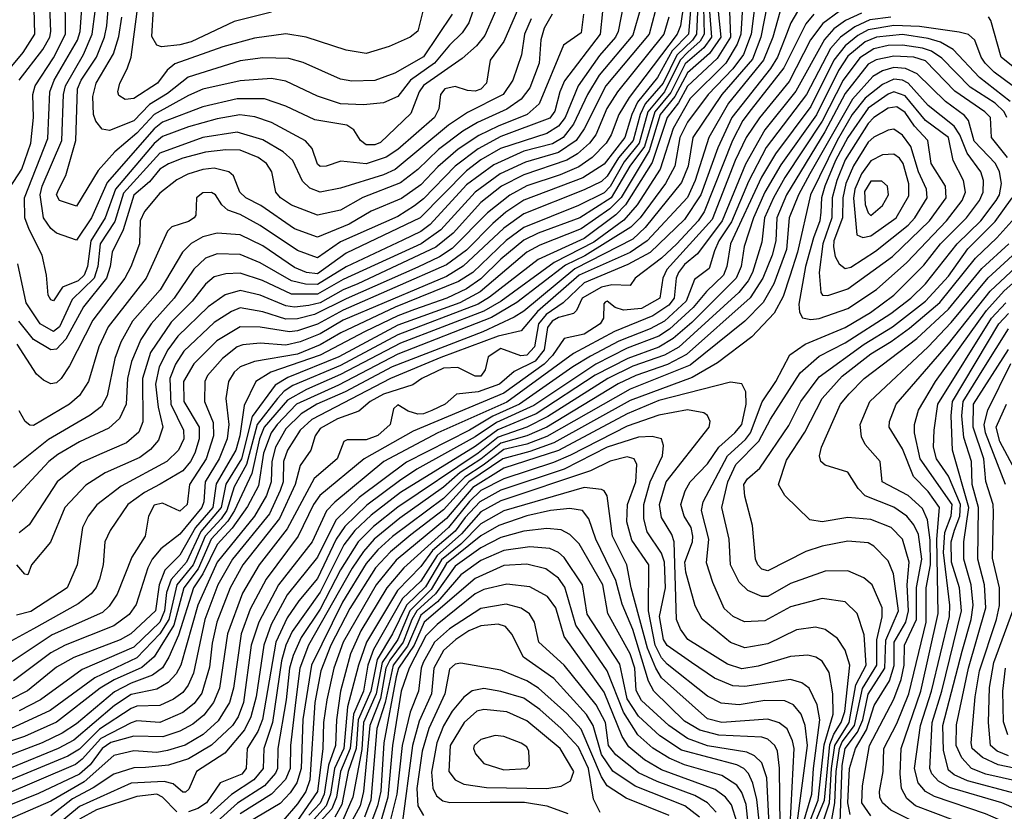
# Model space of a CAD drawing. Extents: x 501367 to 657802, y 482273 to 547541.
# Tile 609 of 656: x 609817 to 613250, y 525236 to 527996. Entities that reach past the tile are written whole.
import ezdxf

# ---------------------------------------------------------------- set-up
doc = ezdxf.new("R2010")
doc.units = 0

msp = doc.modelspace()

# ---------------------------------------------------------------- linework, layer by layer
at = {"layer": '0CON20XD'}
for points in [[(609765.9, 527385), (609823.8, 527475), (609855.9, 527565), (609864.9, 527655), (609863, 527735), (609870.3, 527765), (609935, 527862.6), (609976.9, 527945), (609975.1, 528095.1), (609952.3, 528222.3), (609899.6, 528369.6), (609875.2, 528405.2), (609855, 528416.8), (609825, 528415.2), (609755, 528395.4)], [(609815.2, 527785), (609897.6, 527892.4), (609921.5, 527935), (609925.7, 527955), (609918.7, 528135), (609868.8, 528268.8), (609827.3, 528327.3), (609784.3, 528344.3)], [(609741.7, 527778.3), (609828.9, 527881.1), (609869.5, 527945), (609864.9, 528124.9), (609833, 528205), (609785, 528271.9)], [(612165.8, 528155), (612148.8, 527945), (612092.5, 527887.5), (612041.2, 527795), (611971.4, 527708.6), (611950.8, 527665), (611926.9, 527585), (611855, 527492.3), (611780.8, 527445), (611575, 527367), (611512.1, 527325), (611466.6, 527285), (611375, 527192.9), (611305, 527141.4), (610945, 526983.4), (610855, 526934.7), (610785, 526910.6), (610757.4, 526907.4), (610655, 526923.5), (610585, 526925.2), (610503.7, 526876.3), (610423.5, 526796.5), (610388.3, 526735), (610388.8, 526665), (610441.9, 526575), (610442, 526535), (610427.8, 526485), (610412.4, 526455), (610385, 526422.8), (610306, 526376), (610252.4, 526347.6), (610193.2, 526305), (610131.8, 526215), (610114.1, 526175), (610107.7, 526095), (610095.2, 526045), (610083.4, 526016.6), (610065.4, 525994.6), (610021.1, 525958.9), (609865, 525871.5), (609775, 525823.1)], [(612343.5, 528136.5), (612331.3, 527945), (612319, 527911), (612278.6, 527845), (612155, 527720.8), (612095, 527617), (612049.8, 527475), (611969.7, 527350.3), (611923.1, 527296.9), (611819.3, 527220.7), (611680.4, 527149.6), (611495.5, 527015), (611435, 526979.1), (611145, 526868.2), (610935, 526758.6), (610816.5, 526706.5), (610750.7, 526669.3), (610669.2, 526575), (610652.7, 526535), (610625.8, 526414.2), (610565.9, 526285), (610543, 526247), (610484.5, 526185), (610438.7, 526081.3), (610389.4, 526015), (610354.2, 525885), (610285.4, 525774.6), (610242.5, 525737.5), (610145.8, 525694.2), (610097, 525665), (609945, 525546.4), (609833.8, 525496.2), (609728.8, 525461.2)], [(611932.2, 528105), (611903.6, 527955), (611894.3, 527935), (611838.6, 527871.4), (611764.2, 527765.8), (611719.3, 527655), (611695.4, 527625), (611655, 527598.8), (611493.5, 527546.5), (611425, 527507.1), (611375, 527469.5), (611213.6, 527305), (610955, 527182.4), (610855, 527109.8), (610817.3, 527115), (610775, 527132.3), (610665, 527207.1), (610585, 527245.5), (610505, 527252), (610455, 527238.5), (610414.9, 527215.1), (610384.6, 527185.4), (610305.9, 527054.1), (610210, 526945), (610168.8, 526871.2), (610148.3, 526815), (610121.7, 526685), (610102.2, 526647.8), (610062.6, 526617.4), (609917.6, 526532.4), (609795, 526434.3)], [(611506, 528095), (611439.2, 527940.8), (611410, 527905), (611359.2, 527860.8), (611225, 527766.7), (611209.4, 527745), (611180.7, 527669.3), (611075, 527567.4), (611055, 527559.2), (611025, 527559.5), (611005.6, 527575), (610981.9, 527611.9), (610957.7, 527627.7), (610846.3, 527646.3), (610744.3, 527694.3), (610670.4, 527720.4), (610575, 527720), (610455, 527692.3), (610315, 527638.9), (610285, 527615.6), (610122.1, 527427.8), (610066.8, 527305), (610015, 527227.1), (609945, 527251.9), (609925, 527268), (609900, 527305), (609887.7, 527385), (609894.9, 527415), (609963.7, 527575), (609969.6, 527735), (609975.8, 527765), (610038.6, 527875), (610069.2, 527945), (610079.6, 528025)], [(611423.6, 528105), (611382.5, 527985), (611359.3, 527950.7), (611315, 527906.8), (611263.1, 527845), (611179.7, 527785), (611135, 527728.6), (611085, 527706.5), (611015, 527699.2), (610935, 527702.7), (610855, 527728.9), (610745, 527781.3), (610695, 527790.9), (610585, 527783.4), (610455, 527753.3), (610405, 527732.1), (610285, 527665.8), (610225, 527599.9), (610148.3, 527535), (610089.9, 527470.1), (610015, 527346.2), (609955, 527365.6), (609945.4, 527385), (609952.2, 527402.2), (609977.3, 527452.7), (610012, 527575), (610018.2, 527755), (610030.8, 527785), (610084.1, 527865), (610111.8, 527935), (610120.1, 527975), (610125.8, 528045)], [(612384, 528076), (612367.3, 527945), (612340.7, 527875), (612304, 527825), (612217.1, 527735), (612145, 527638.4), (612119.2, 527585), (612101.2, 527485), (612068.7, 527425), (611980.8, 527305), (611948, 527272), (611787.2, 527172.8), (611720.5, 527139.5), (611550.6, 527009.4), (611462.4, 526957.6), (611135, 526829.5), (610928, 526722), (610782.4, 526655), (610714.3, 526585), (610693.8, 526555), (610667.3, 526485), (610649, 526371), (610611.4, 526298.6), (610557.1, 526222.9), (610505, 526166.2), (610455.7, 526064.3), (610423.1, 526015), (610370.3, 525849.7), (610337, 525773), (610314.2, 525735.8), (610279.9, 525710.1), (610205, 525682.5), (610147.3, 525652.7), (610015, 525540.4), (609965, 525508.8), (609895, 525474.4), (609745, 525417.6)], [(612181, 528049), (612176.4, 527945), (612163.1, 527925), (612107.7, 527872.3), (612060.3, 527775), (611997.8, 527702.2), (611979.9, 527665), (611956.3, 527575), (611905.1, 527514.9), (611865, 527450), (611845, 527431.9), (611785, 527402.7), (611575, 527318.6), (611505, 527268.6), (611363.2, 527136.8), (611305, 527101), (611230.4, 527069.6), (610945, 526948.4), (610865, 526901.2), (610795, 526872.2), (610745, 526861.7), (610655, 526867.7), (610595, 526861.8), (610574.7, 526855), (610524.3, 526815), (610471.7, 526755), (610461.7, 526735), (610461.2, 526665), (610491.1, 526591.1), (610492.4, 526545), (610466.5, 526465), (610409, 526375), (610401, 526305), (610375, 526282.4), (610315, 526310), (610285, 526302.9), (610266, 526265), (610254, 526195), (610207.9, 526122.1), (610156.8, 525993.2), (610128.8, 525951.2), (610105, 525929.2), (609929.4, 525850.6), (609755, 525734.8)], [(612422.7, 528047.3), (612401.6, 527935), (612371.8, 527858.2), (612265.3, 527735), (612164.3, 527585), (612148, 527485), (612125, 527428.1), (611998.3, 527271.6), (611955, 527231.2), (611752.4, 527127.6), (611575, 526979.9), (611540.8, 526959.2), (611431.9, 526908.1), (611115.6, 526785), (610951.1, 526698.9), (610852.6, 526655), (610798.7, 526621.3), (610745, 526568.9), (610709.2, 526505), (610695.7, 526455), (610693.7, 526385), (610676.8, 526336.8), (610635.4, 526265), (610505, 526104.4), (610437.3, 525955), (610378.7, 525745), (610362.5, 525715), (610334.9, 525685.1), (610295, 525661.9), (610205, 525642.7), (610147.7, 525605), (610005, 525483.4), (609951, 525455), (609787.3, 525387.3)], [(612132.8, 528055), (612121.5, 527975), (612109.5, 527945), (611941.8, 527725), (611906.2, 527665), (611879.5, 527595), (611861.4, 527565), (611813.1, 527515), (611766.7, 527483.3), (611701.9, 527455), (611585, 527417.1), (611525.4, 527384.6), (611447.4, 527322.6), (611325, 527198.6), (611280.9, 527169.1), (611205, 527132.9), (610955, 527023.1), (610845, 526967.6), (610785, 526952.4), (610745, 526951.9), (610665, 526977.6), (610585, 526991), (610555, 526978.8), (610495, 526939.7), (610389.5, 526840.5), (610360.1, 526795), (610340, 526745), (610344.2, 526655), (610388.2, 526565), (610388.6, 526535), (610370.7, 526495), (610330.3, 526455), (610170.3, 526369.7), (610085.4, 526304.6), (610054.9, 526265.1), (610036.1, 526225), (610016.6, 526095), (609982.5, 526015), (609855, 525931.9), (609805, 525919.8)], [(611563.7, 528056.3), (611505, 527920.3), (611456.7, 527855), (611444.2, 527775), (611425, 527753.3), (611405, 527746.8), (611378.6, 527748.6), (611335, 527763.2), (611299.2, 527755), (611283.9, 527735), (611278.3, 527685), (611263.5, 527655), (611135, 527543.2), (611095, 527516.1), (611025, 527493.1), (610936.8, 527503.2), (610885.5, 527485.5), (610865, 527484), (610855, 527492.1), (610836.7, 527546.8), (610813.5, 527573.5), (610695, 527638), (610636.9, 527656.9), (610584.2, 527664.2), (610505, 527650), (610405, 527622.6), (610315, 527588.2), (610285, 527564.1), (610150.6, 527405), (610114.9, 527305), (610064.3, 527225), (610053.1, 527135), (610041.2, 527105), (610021, 527085), (609966.3, 527063.7), (609935, 527015.6), (609925, 527018.9), (609916.2, 527035), (609910.3, 527105), (609894.7, 527175), (609849.4, 527265), (609834.8, 527305), (609833, 527375), (609915, 527582.2), (609922.3, 527745), (609937.4, 527785), (610017.7, 527925), (610027.8, 527955), (610033.2, 528035)], [(612585.8, 528015), (612558.4, 527981.6), (612481.8, 527828.2), (612367.5, 527682.5), (612338.9, 527645), (612302, 527575), (612203.8, 527326.2), (612182.4, 527295), (612108.3, 527215), (612054.5, 527165), (611962.5, 527095), (611945, 527069.4), (611881.6, 527071.6), (611845, 527063.1), (611778.4, 527025), (611758.5, 526981.5), (611748, 526972), (611695, 526957.9), (611673, 526945), (611657.7, 526922.3), (611645.1, 526845), (611614.5, 526805.5), (611540.4, 526769.6), (611489.3, 526725), (611415, 526698), (611340.3, 526689.8), (611300.6, 526655), (611253.5, 526633.5), (611225, 526621.5), (611205, 526620.7), (611171.2, 526631.2), (611135, 526653.1), (611120.3, 526639.7), (611108.4, 526585), (611065, 526546.2), (611025, 526531.2), (610958.7, 526531.3), (610947.5, 526525), (610923.6, 526465), (610843.9, 526396.1), (610748.9, 526221.1), (610651.7, 526095), (610593.5, 525996.5), (610541.4, 525855), (610513.1, 525665), (610493, 525615), (610458.5, 525571.5), (610419.9, 525540.1), (610374.9, 525515.1), (610315.9, 525495.9), (610215, 525497.9), (610135, 525475.6), (610104.2, 525455), (610062.1, 525397.9), (610025, 525365.7), (609881.8, 525298.2), (609735, 525238)], [(612674, 528025), (612617.2, 527982.8), (612574.3, 527925.7), (612499.4, 527780.6), (612396.4, 527653.6), (612349.9, 527585), (612312.1, 527505), (612231.1, 527298.9), (612072.9, 527125), (612058.9, 527095), (612048.9, 527025), (611985, 526989.3), (611922.6, 526982.6), (611892.8, 526992.8), (611865, 527014.4), (611858.8, 527011.2), (611853.5, 527005), (611851.9, 526955), (611840.4, 526935), (611785, 526899.3), (611715, 526884), (611674.9, 526825), (611645.7, 526794.3), (611505, 526694.1), (611188.6, 526561.4), (611017.5, 526465), (610862.9, 526337.1), (610840.9, 526305), (610787.9, 526195), (610676.3, 526045), (610620.1, 525940.1), (610588.4, 525855), (610562.7, 525665), (610548.4, 525615), (610509, 525551), (610456.1, 525503.9), (610393.3, 525466.7), (610332.6, 525447.4), (610295, 525440.9), (610215, 525447.1), (610145, 525430.3), (610041.7, 525338.3), (609925, 525271.5), (609745, 525193.7)], [(612467.8, 528022.2), (612442.4, 527935), (612410.6, 527855), (612288.3, 527705), (612220, 527585), (612171.6, 527435), (612145, 527375.6), (612005.1, 527224.9), (611945, 527184.5), (611767.9, 527105), (611622, 526978), (611565, 526911.4), (611485, 526892), (611285, 526818.5), (611109.8, 526745), (610835, 526601.4), (610794.9, 526565), (610750, 526495), (610737.1, 526455), (610735.3, 526385), (610725.2, 526354.8), (610687.3, 526272.7), (610558.6, 526115), (610507.8, 526025), (610462.2, 525905), (610422.9, 525717.1), (610404.5, 525675.5), (610385, 525649.8), (610353.1, 525626.9), (610305, 525604.5), (610225, 525602.7), (610205, 525594.6), (610095, 525521.8), (610025, 525452), (609985, 525428.6), (609745, 525329.7)], [(612529.4, 528025), (612505.3, 527984.7), (612485, 527930.8), (612459.2, 527865), (612434.7, 527825.3), (612300, 527655), (612250.9, 527549.1), (612191.9, 527385), (612135, 527298.8), (612015, 527184.2), (611937.9, 527142.1), (611785, 527078.1), (611711.4, 527008.6), (611652.4, 526967.6), (611625.3, 526935), (611611.9, 526855), (611585, 526825.7), (611563.9, 526823.9), (611495, 526849.5), (611449.8, 526820.2), (611439.4, 526775), (611425, 526753.4), (611405, 526752.5), (611345, 526783.2), (611295, 526780.5), (611219.2, 526745), (611187.2, 526722.8), (611085, 526690.1), (611038.3, 526665), (610999.2, 526630.8), (610925, 526604.6), (610865, 526571.1), (610846.7, 526545), (610832.1, 526495), (610795, 526441.5), (610777.8, 526375), (610722.8, 526257.2), (610594.9, 526095), (610550.6, 526015), (610504.2, 525895), (610487.6, 525822.4), (610478.2, 525738.2), (610452.2, 525647.8), (610425, 525611.1), (610385, 525580.2), (610305, 525545.7), (610225, 525550.8), (610205, 525544.1), (610100.1, 525489.9), (610035, 525417), (610011.3, 525398.7), (609755, 525290.1)], [(611981.8, 528035), (611955, 527941.6), (611837.5, 527802.5), (611796.5, 527735), (611747.7, 527632.3), (611711.7, 527585), (611675, 527563.2), (611575, 527537.6), (611469.8, 527489.8), (611375, 527419.7), (611247.9, 527282.1), (611215, 527257.9), (611152.2, 527227.8), (610955, 527134.7), (610855, 527072.7), (610813.8, 527073.8), (610765, 527085.3), (610655, 527148.4), (610585, 527177.2), (610505, 527179.3), (610465, 527164.3), (610423.5, 527126.5), (610355.8, 527025), (610274.7, 526935.3), (610239.1, 526880.9), (610206.3, 526803.7), (610192.9, 526745), (610188, 526655), (610164.6, 526605.4), (610127.8, 526572.2), (610025, 526523.8), (609949.9, 526480.1), (609918.4, 526455), (609785, 526311.8)], [(612292.3, 528025), (612294.9, 527934.9), (612249.2, 527860.8), (612145, 527764.1), (612113.6, 527706.4), (612074.4, 527655), (612048.3, 527575), (612021.7, 527498.3), (611929.2, 527350.8), (611895, 527315.9), (611785, 527232.6), (611625, 527160.2), (611455, 527028), (611415.9, 527004.1), (611135, 526897.3), (610935, 526790.7), (610769.5, 526720.5), (610739.2, 526700.8), (610715.3, 526675), (610644.7, 526585), (610607.9, 526445), (610565, 526367.2), (610539.5, 526285), (610519.4, 526255), (610463.2, 526195), (610421.5, 526095), (610364.6, 526025), (610336.3, 525905), (610305.2, 525854.8), (610225, 525771.4), (610078.5, 525701.5), (609922.5, 525587.5), (609785, 525523.5)], [(612222.1, 528025), (612229.4, 527935), (612202, 527898.1), (612137.4, 527842.6), (612087.4, 527742.6), (612031.4, 527675), (611995, 527554), (611944.6, 527485), (611879, 527375), (611770.2, 527305), (611625, 527251.3), (611575, 527226.9), (611495, 527160.6), (611425, 527092.1), (611375, 527057.8), (611306.6, 527025), (611193, 526985), (611135, 526963.9), (611020.9, 526909.1), (610865, 526826), (610692.9, 526767.1), (610640.5, 526735), (610599.8, 526650.2), (610583.8, 526545), (610570.1, 526495), (610502.2, 526377.8), (610490, 526295), (610429.9, 526225), (610375, 526128.6), (610322.9, 526077.1), (610303.1, 526025), (610289.9, 525935), (610203.9, 525855), (610166.9, 525833.1), (610005, 525772.2), (609945, 525738.5), (609843.7, 525656.3), (609785, 525625.7)], [(611782.4, 528015), (611775, 527950), (611713.3, 527906.8), (611627.6, 527702.4), (611585.8, 527665), (611484.8, 527625.2), (611417.6, 527592.4), (611345.8, 527544.2), (611275, 527482.9), (611215, 527420), (611147.9, 527372.1), (611041.9, 527328.1), (610965, 527282.7), (610855, 527237.7), (610775, 527267), (610657.7, 527347.7), (610605, 527375.3), (610584.7, 527395), (610561.9, 527451.9), (610546, 527466), (610495, 527478.8), (610455, 527473.5), (610403.1, 527456.9), (610365, 527438.1), (610305, 527391.4), (610252.3, 527327.7), (610236.9, 527295), (610234, 527215), (610204.6, 527134.6), (610183, 527095), (610071.8, 526948.2), (609990.5, 526789.5), (609961.4, 526745), (609945, 526730), (609925, 526726.7), (609899.2, 526739.1), (609875, 526760.4), (609807.9, 526865)], [(611673.3, 528015), (611645, 527966.1), (611634.3, 527925.7), (611628.6, 527845), (611595, 527758.2), (611565, 527718.5), (611515, 527684), (611412.7, 527637.3), (611362.4, 527607.6), (611277.1, 527542.9), (611205, 527473.5), (611145, 527426.9), (611013.6, 527376.4), (610935, 527331.6), (610855, 527314.4), (610765, 527348.8), (610725.8, 527375), (610710, 527395), (610695.8, 527465), (610677.6, 527495), (610647.7, 527515), (610585, 527540.5), (610535, 527542.1), (610465, 527534.6), (610385, 527513.6), (610335, 527493), (610305, 527474.5), (610269.2, 527430.8), (610215, 527383.7), (610177.1, 527262.9), (610138.7, 527185), (610131.9, 527135), (610118.9, 527095), (610039.2, 526995), (609977.6, 526882.4), (609945, 526847.6), (609925, 526845.2), (609865, 526880.4), (609814.2, 526945)], [(612252.6, 528025), (612261.2, 527935), (612222.1, 527877.9), (612145, 527811.2), (612101.8, 527728.2), (612050.2, 527665), (612011.8, 527538.2), (611913.9, 527376.1), (611875, 527336.5), (611775, 527266.3), (611630.1, 527209.9), (611585.1, 527184.9), (611422.6, 527047.4), (611351.4, 527008.6), (611135, 526930.4), (610929.3, 526820.7), (610751.3, 526748.7), (610707.9, 526722.1), (610627.5, 526612.5), (610590.1, 526465), (610535, 526376), (610518.8, 526295), (610448.2, 526211.8), (610398.8, 526105), (610345.4, 526044.6), (610329.1, 525999.1), (610321.5, 525935), (610305.4, 525895), (610215, 525808), (610035, 525730), (609889.3, 525625), (609815, 525585.7)], [(612032.6, 528025), (612011.9, 527945), (611860.4, 527765), (611784.9, 527615), (611756.6, 527575), (611695, 527532.6), (611580.6, 527499.4), (611491.6, 527458.4), (611404.9, 527395), (611285, 527262.9), (611216.8, 527215), (610945, 527089.6), (610855, 527038.8), (610765, 527039.5), (610663, 527087), (610585, 527112.7), (610535, 527110), (610495, 527099.1), (610465, 527074.3), (610417.7, 527015), (610345, 526941.3), (610272.7, 526835), (610245.1, 526745), (610245.8, 526594.2), (610232.5, 526557.5), (610189, 526521), (610095, 526480), (610029.5, 526450.5), (609946.8, 526385), (609849.7, 526235), (609815, 526207.1)], [(611849.2, 528025), (611840.8, 527945), (611716.8, 527783.2), (611699.7, 527745), (611682.7, 527677.3), (611665, 527653.2), (611495, 527589.2), (611415, 527545.3), (611335.2, 527484.8), (611225, 527371.4), (611193.4, 527346.6), (611135, 527310), (610935, 527221.6), (610855, 527165.5), (610785, 527191.2), (610655, 527278.8), (610585, 527316.6), (610542.4, 527332.4), (610521, 527351), (610500, 527385), (610485, 527393.3), (610455, 527392.5), (610433.5, 527375), (610430.5, 527315), (610425.6, 527305), (610405, 527292.3), (610346.8, 527273.2), (610331.5, 527258.5), (610257.1, 527095), (610125.2, 526925), (610092.4, 526855), (610057, 526735), (610025, 526686.1), (609990.7, 526655), (609865, 526581.4), (609852.4, 526582.4), (609835.4, 526595.4), (609815, 526631.8)], [(612751.7, 528018.3), (612696.7, 527993.3), (612656.2, 527963.9), (612622.9, 527927.1), (612523.4, 527746.6), (612415, 527612.5), (612347.2, 527492.8), (612266.3, 527295), (612180.3, 527179.7), (612135, 527142.6), (612113.9, 527115), (612105.8, 527095), (612099.4, 527025), (612079.8, 527000.2), (612025, 526963.8), (611890.8, 526909.2), (611747.4, 526832.6), (611515, 526662), (611274.6, 526555.4), (611086, 526455), (610916, 526314), (610886.8, 526283.2), (610836.3, 526175), (610719.5, 526025), (610650.5, 525895), (610624.2, 525815), (610596.5, 525615), (610578.9, 525565), (610559.1, 525535), (610485, 525466.6), (610405, 525418.3), (610335, 525396.4), (610255, 525388.8), (610215, 525387.5), (610145, 525365.8), (610072.9, 525317.1), (610001.2, 525278.8), (609925, 525220.3)], [(611324.4, 528015), (611225, 527866), (611125, 527809.4), (611055, 527783.6), (610975, 527781.3), (610935, 527788.1), (610805, 527846.2), (610755, 527860.8), (610665, 527863.3), (610585, 527852.7), (610404.7, 527795.3), (610331.7, 527738.3), (610269.6, 527700.4), (610215, 527643.8), (610130.2, 527610.2), (610104.5, 527614.5), (610081.7, 527641.7), (610074.3, 527665), (610071.6, 527728.4), (610083.3, 527775), (610143.4, 527876.6), (610162.7, 527937.3), (610173.1, 528005)], [(611224.6, 528035), (611205, 527956), (611178.1, 527935), (611105, 527902.2), (611025, 527877.7), (610955, 527889.6), (610815.5, 527935.5), (610745, 527946.8), (610635, 527931.9), (610525, 527901.5), (610357.5, 527842.5), (610330.4, 527819.6), (610296.9, 527775), (610215, 527721.6), (610185, 527717.5), (610161.8, 527731.8), (610158.5, 527745), (610165.3, 527775), (610191.9, 527825), (610204.8, 527865.2), (610225.7, 528025)], [(610695, 528022.8), (610565, 527990), (610415, 527918.7), (610375, 527907.8), (610311.5, 527901.5), (610295, 527907.1), (610276.9, 527936.9), (610282.9, 528035)], [(612201, 528039), (612203.3, 527945), (612189.3, 527920.7), (612146.8, 527883.2), (612120.1, 527855), (612065.7, 527745), (612007.4, 527675), (611977.1, 527565), (611925, 527499.9), (611875.4, 527414.6), (611855, 527392.6), (611765, 527347.9), (611575, 527271.9), (611513.5, 527226.5), (611396.3, 527115), (611346.6, 527083.4), (611126.3, 526993.7), (610936.4, 526903.6)], [(612079.9, 528005), (612062.7, 527945), (611900.9, 527745), (611863.9, 527686.1), (611825.4, 527594.6), (611803.7, 527565), (611761.5, 527528.5), (611724.1, 527505.9), (611575, 527455.5), (611497.3, 527415), (611425, 527358.5), (611328.6, 527251.4), (611267.5, 527202.5), (610995.3, 527074.7), (610945, 527054.2), (610865, 527008.5), (610825, 526999.1), (610775, 526993.6), (610745, 526998.4), (610655, 527035.4), (610585, 527052.3), (610533.3, 527036.7), (610473.9, 526995), (610367.6, 526892.4), (610333.5, 526845), (610302.9, 526785), (610290.6, 526725), (610299.9, 526645), (610316.3, 526575), (610300.6, 526529.4), (610272.2, 526497.8), (610235, 526469.8), (610114.6, 526415.4), (610047.4, 526372.6), (609974.3, 526295), (609923.8, 526173.8), (609858.1, 526095), (609845, 526060), (609835, 526062.5), (609807.1, 526095)], [(611600.5, 527999.5), (611577, 527945), (611566.6, 527873.4), (611536.5, 527785), (611503, 527735), (611378, 527672), (611311.6, 527628.4), (611126.2, 527473.8), (611085, 527454.9), (610935, 527408.4), (610865, 527394.4), (610828.1, 527408.1), (610802.7, 527432.7), (610769.1, 527505), (610735.3, 527535), (610665, 527577), (610575, 527604.3), (610455, 527585.6), (610305, 527530.9), (610178.9, 527391.1), (610148.1, 527291.9), (610097.4, 527215), (610088.7, 527135), (610076.2, 527095), (609999.6, 527020.4), (609955.6, 526925), (609935, 526908.8), (609887.7, 526935), (609838.9, 527008.9), (609810.4, 527145)], [(612855, 528005.4), (612781.8, 527995), (612728.5, 527971.5), (612678.8, 527935), (612644.3, 527895.7), (612560.9, 527735), (612420, 527550), (612358.1, 527431.9), (612298.8, 527291.1), (612254.2, 527225), (612239.4, 527190.6), (612221.2, 527128.8), (612170.1, 527089.9), (612140.2, 527015), (612065, 526944.7), (612015, 526918.2), (611906.5, 526875), (611807, 526823), (611745, 526785.8), (611559.9, 526655), (611466.9, 526613.1), (611385, 526564.9), (611165, 526453.2), (611000.2, 526329.8), (610919.3, 526250.7), (610855, 526122.4), (610749.9, 525990.1), (610693.3, 525886.7), (610667.5, 525815), (610640.8, 525635), (610623.2, 525565), (610600.4, 525519.6), (610531.8, 525438.2), (610433, 525375), (610406.6, 525313.4), (610395, 525302.9), (610385, 525302.3), (610351.3, 525331.3), (610320, 525340), (610205, 525333.9), (610025, 525253), (609943.8, 525185)], [(613298, 527818), (613239.4, 527865), (613203.4, 527993.4), (613195, 528006.4)], [(613282.6, 527762.6), (613215, 527813), (613183.5, 527845), (613169.5, 527865), (613147, 527925), (613125, 527944.8), (613092.7, 527952.7), (612955, 527971.8), (612865, 527975.2), (612775, 527960.9), (612739.4, 527940.6), (612695.6, 527904.4), (612655.5, 527854.5), (612575, 527693), (612451.9, 527528.1), (612403.4, 527446.6), (612295.1, 527215), (612282.6, 527135), (612270.8, 527105), (612211.3, 527048.7), (612165, 526992.8), (612083, 526917), (612045, 526892.5), (611935, 526850.3), (611826.2, 526795), (611609.3, 526650.7), (611478.9, 526591.1), (611405, 526541.4), (611201.5, 526428.5), (611141.5, 526388.5), (611027, 526303), (610950.6, 526229.4), (610920.8, 526185), (610855, 526048), (610790, 525970), (610749.9, 525910.1), (610709.7, 525825), (610663.6, 525556.4), (610646.5, 525513.5), (610609.4, 525455), (610606.1, 525385), (610591.5, 525365), (610515.5, 525334.5), (610467.5, 525265), (610437.4, 525245), (610405, 525233.6)], [(613270.3, 527710.3), (613163.4, 527795), (613071.6, 527891.6), (613027.9, 527917.9), (612985, 527931), (612895, 527944.1), (612804.4, 527935.6), (612765, 527919), (612705, 527868.4), (612671.5, 527818.5), (612594.8, 527664.8), (612470.6, 527489.4), (612414.9, 527395), (612375.6, 527305), (612343.2, 527205), (612332.4, 527135), (612315.1, 527095), (612160.1, 526939.9), (612095.8, 526884.2), (612045.7, 526854.3), (611937.2, 526815), (611823.5, 526756.5), (611617.8, 526622.2), (611483.6, 526566.4), (611405, 526508.3), (611145, 526347), (611042.1, 526267.9), (610985, 526214.4), (610947.5, 526165), (610865, 525999.3), (610767.1, 525862.9), (610744.9, 525815), (610729.4, 525760.6), (610698.7, 525545), (610668.2, 525455), (610665.9, 525385), (610633.6, 525345), (610555.8, 525294.2), (610482.2, 525227.8)], [(613259.1, 527655), (613249.5, 527675), (613217.9, 527705), (613131.3, 527761.3), (613032.1, 527862.1), (612996.6, 527886.6), (612965, 527897.2), (612895, 527907.4), (612845, 527905.5), (612795, 527894.5), (612746.9, 527863.1), (612687.7, 527785), (612615, 527642.2), (612484.6, 527445.4), (612445.1, 527374.9), (612413.6, 527305), (612405, 527220.6), (612371.8, 527115), (612356.7, 527085), (612324.8, 527045.2), (612115, 526854.7), (612065, 526826), (611955, 526787.5), (611867, 526745), (611658.1, 526611.9), (611585, 526574.9), (611485, 526540.1), (611415, 526484.5), (611135, 526296), (611050.6, 526229.4), (610996.6, 526175), (610935, 526077.6), (610865, 525941), (610798, 525842), (610770.8, 525779.2), (610757.3, 525735), (610745.6, 525625), (610717, 525455), (610715.6, 525385), (610709.2, 525369.2), (610670, 525325), (610575.8, 525264.2), (610505, 525200.4)], [(613261, 527515), (613205.9, 527585), (613201.6, 527655), (613182.6, 527675), (613077.1, 527747.1), (612975, 527852.7), (612934.9, 527865.1), (612865, 527869.1), (612803.5, 527856.5), (612775, 527841.1), (612695, 527738.3), (612624.8, 527605.2), (612491, 527385), (612456.4, 527305), (612452.9, 527225), (612440.2, 527175), (612408.3, 527095), (612364.3, 527025.7), (612141.8, 526828.2), (612076, 526794), (611965, 526755.6), (611903.9, 526726.1), (611654.4, 526575.6), (611585, 526545.1), (611495, 526519.4), (611425, 526463.5), (611353.1, 526416.9), (611295, 526365.5), (611142.4, 526257.6), (611053.1, 526185), (611015, 526141.8), (610975.9, 526084.1), (610824.1, 525815), (610793.1, 525735), (610779.1, 525625), (610760.9, 525465), (610759.4, 525385), (610743.4, 525346.6), (610695, 525295.9), (610585, 525226.4)], [(612642.5, 525175), (612659.7, 525265), (612664, 525375), (612675, 525455), (612685, 525477.5), (612727.6, 525535), (612756.1, 525663.9), (612805.2, 525745), (612806.2, 525833.8), (612823.7, 525913.7), (612824.8, 525945), (612789.2, 526025), (612760.3, 526050.3), (612705, 526074.2), (612625, 526072.9), (612505, 526029.6), (612425, 525984.8), (612405, 525985.2), (612355.9, 526005.9), (612325.3, 526035), (612295.2, 526095), (612290.4, 526185), (612264.8, 526295), (612285.8, 526385), (612314.3, 526445), (612394, 526526), (612435, 526602.9), (612538.8, 526765), (612605, 526823.2), (612695, 526869.1), (612855, 526972.1), (612924.2, 527025), (612975, 527075.5), (613085.4, 527215), (613168.2, 527295), (613221.8, 527365), (613233.2, 527385), (613240, 527425), (613233.5, 527465), (613220, 527495), (613145, 527572.6), (613124.9, 527644.9), (613111.8, 527661.8), (613045, 527710.3), (612946.7, 527806.7), (612905.9, 527825.9), (612865, 527829.2), (612825, 527817.2), (612791.8, 527798.2), (612720.6, 527719.4), (612571.7, 527458.4), (612532.6, 527385), (612499.9, 527305), (612490.2, 527195), (612445.9, 527075), (612409.8, 527010.2), (612345.6, 526944.4), (612155, 526791.9), (611945, 526707.9), (611655, 526542.8), (611585, 526516.1), (611505, 526496.8), (611432.4, 526442.4), (611368.9, 526401.1), (611295, 526326.1), (611116.4, 526193.6), (611065, 526147.1), (611025, 526099.9), (610941.9, 525965), (610833.9, 525745), (610804.3, 525555.7), (610797.8, 525385), (610783.3, 525335), (610760, 525300), (610725, 525263.3), (610585, 525180.2)], [(612610.4, 525175), (612640.7, 525265), (612647.1, 525385), (612659.1, 525465), (612709.2, 525545), (612732.8, 525677.2), (612768.6, 525745), (612761.2, 525851.2), (612736.6, 525925), (612695, 525966), (612615, 525977.6), (612505, 525948.8), (612415, 525900), (612343.9, 525896.1), (612305, 525914.7), (612272.9, 525942.9), (612233.2, 526033.2), (612211.9, 526101.9), (612219.7, 526185), (612193.8, 526285), (612199.6, 526315), (612284.7, 526475.3), (612347.9, 526532.1), (612365.3, 526555), (612405.9, 526664.1), (612453.2, 526735), (612502.1, 526827.9), (612555.4, 526865), (612695, 526922.8), (612783.5, 526975), (612865.2, 527035), (612969.7, 527140.3), (613028.2, 527215), (613118.5, 527305), (613163.4, 527365), (613176.1, 527395), (613177.2, 527435), (613168.8, 527465), (613121.1, 527531.1), (613094.8, 527594.8), (613075, 527624.2), (612985, 527696.8), (612915.2, 527775.2), (612895, 527785.5), (612865, 527788.4), (612825, 527770.5), (612765, 527722.6), (612719.9, 527665), (612667, 527575), (612574.5, 527385), (612529.2, 527185), (612501.8, 527101.8), (612479.1, 527030.9), (612447.2, 526972.8), (612369.9, 526890.1), (612249.9, 526800.1), (612161.3, 526748.7), (611945, 526667.9), (611678.9, 526521.1), (611595, 526489.8), (611500.9, 526465), (611383, 526385), (611295, 526287.1), (611180.1, 526199.9), (611109.2, 526140.8), (611057.4, 526085), (610967.6, 525942.4), (610902.2, 525815), (610867, 525725), (610845.7, 525615.7), (610827.9, 525345), (610814.2, 525305), (610785, 525262.3), (610735, 525203.3)], [(612575, 526950.2), (612605, 526953.8), (612705, 526989.5), (612805, 527055.2), (612910.3, 527149.7), (613049, 527295), (613103.6, 527365), (613114.5, 527395), (613107.3, 527435), (613071.5, 527505), (613055.9, 527585), (612975, 527644.3), (612905, 527730.3), (612865, 527743.9), (612845, 527736.3), (612775, 527687.9), (612704.6, 527585), (612661.6, 527505), (612623.8, 527415), (612612.5, 527375), (612610.8, 527325), (612607.3, 527295), (612584.3, 527235), (612557.1, 527135), (612534, 527004), (612535.8, 526975.8), (612546.1, 526956.1), (612575, 526950.2)], [(612635, 527034), (612705, 527057.4), (612859.7, 527170.3), (612989.7, 527295), (613047.4, 527375), (613045.5, 527415), (612995.2, 527495), (612983.7, 527575), (612936.5, 527625), (612905, 527672.9), (612875, 527691.8), (612845, 527687.4), (612795.2, 527655), (612775, 527634.2), (612695, 527507.4), (612665.9, 527435), (612649.6, 527375), (612648.4, 527305), (612617.5, 527215), (612604.8, 527115), (612610.4, 527045), (612616, 527035), (612635, 527034)], [(612695, 527128.8), (612715, 527133.5), (612801.1, 527188.9), (612915, 527279.7), (612938.5, 527305), (612981.5, 527375), (612978.7, 527405), (612950.5, 527465), (612923.7, 527553.7), (612895, 527593.2), (612865, 527614.1), (612845, 527610.7), (612795, 527586.6), (612775, 527568.6), (612723.8, 527486.2), (612697.1, 527425), (612687.2, 527375), (612686.1, 527305), (612656.2, 527225), (612654.2, 527204.2), (612659.9, 527169.9), (612674.2, 527144.2), (612695, 527128.8)], [(612757.1, 527237.1), (612785, 527242.2), (612873, 527305), (612917.8, 527382.2), (612916.7, 527423.3), (612897.6, 527495), (612885, 527513.5), (612865, 527527.5), (612825, 527524.4), (612785, 527504.4), (612751.7, 527458.3), (612728.6, 527405), (612723.9, 527373.9), (612735.5, 527245.5), (612757.1, 527237.1)], [(612785, 527313.1), (612825, 527348.2), (612846.1, 527385), (612843.2, 527415), (612822.6, 527432.6), (612785, 527433.3), (612763.2, 527396.8), (612765, 527351.5), (612775, 527322.5), (612785, 527313.1)], [(612677.2, 525197.2), (612685, 525395.3), (612695.3, 525455), (612738.7, 525511.3), (612756.5, 525555), (612775.6, 525644.4), (612833.5, 525735), (612837.1, 525832.9), (612881.7, 525935), (612863.9, 526063.9), (612845, 526109.6), (612795, 526160.7), (612775, 526171.6), (612705, 526178.1), (612615, 526160.7), (612558.1, 526141.9), (612425, 526073.9), (612405, 526080.5), (612391.1, 526095), (612382.8, 526115), (612372.4, 526232.4), (612344.8, 526334.8), (612341.4, 526375), (612354.7, 526395), (612397.2, 526432.8), (612498.8, 526581.2), (612540.2, 526665), (612605, 526751), (612761, 526865), (612859.7, 526925), (612975.7, 527015), (613055, 527102.3), (613123.5, 527196.5), (613218.2, 527291.8), (613277.7, 527375)], [(612713, 525225), (612704.8, 525265), (612710.2, 525385), (612731.5, 525455), (612769.7, 525520.3), (612796.3, 525605), (612849.6, 525690.4), (612866, 525744), (612866, 525825), (612906.5, 525895), (612916.4, 525935), (612911.6, 526025), (612918.5, 526105), (612894.8, 526185), (612855.4, 526225.4), (612785, 526253.8), (612705, 526260.2), (612615, 526244.8), (612572.3, 526252.3), (612485, 526336.7), (612462.8, 526375), (612490.2, 526459.8), (612555, 526557.8), (612614.7, 526675.3), (612685, 526753.2), (612785, 526830.7), (612855.7, 526874.3), (612919.9, 526920.1), (613025, 527010.1), (613150.1, 527165), (613224.5, 527235), (613286.7, 527305)], [(613018.6, 525158.6), (612855, 525239.8), (612824.9, 525264.9), (612816.5, 525285), (612814.8, 525305), (612828.3, 525375), (612830.3, 525455), (612875, 525542.1), (612916.7, 525645), (612977.4, 525895), (612977.4, 526015), (612992.5, 526095), (612991.2, 526181.2), (612982.6, 526252.6), (612965, 526292.1), (612915, 526336.5), (612824.5, 526385), (612817.5, 526455), (612764.8, 526514.8), (612751.7, 526541.7), (612747.8, 526585), (612780.8, 526665), (612985, 526855.8), (613065, 526940.6), (613194.3, 527095.7), (613334.9, 527225)], [(612785, 525220.5), (612753.6, 525265), (612755.5, 525324.5), (612779.7, 525465), (612865, 525626.8), (612890.9, 525695), (612900.5, 525745), (612902.4, 525815), (612943.7, 525905), (612944, 526016), (612963.1, 526115), (612951.1, 526201.1), (612935.1, 526235.1), (612910.4, 526265), (612865, 526296.6), (612765, 526335.6), (612741, 526361), (612705, 526418.6), (612625, 526442.5), (612610, 526455), (612606.1, 526475), (612612.5, 526505), (612679, 526655), (612708.9, 526691.1), (612761.9, 526745), (612945.4, 526884.6), (613055, 526986.8), (613171.8, 527128.2), (613266.4, 527215)], [(613251.4, 525095), (613195.8, 525145.8), (613125.5, 525185), (612940.6, 525255), (612910.5, 525280.5), (612892, 525315), (612886.8, 525366.8), (612890.9, 525455), (612958.9, 525655), (613019.3, 525925), (613015.4, 526184.6), (613024.3, 526295), (612985, 526350.4), (612933, 526403), (612895, 526499.3), (612848.9, 526575), (612850.3, 526595), (612873.3, 526655), (613055, 526865.2), (613200.7, 527049.3), (613361.2, 527198.8)], [(613265, 525192.2), (613185, 525227.3), (613007, 525287), (612974.9, 525304.9), (612949.5, 525335), (612936.9, 525385), (612958, 525535), (612996.4, 525655), (613059.2, 525915), (613060.2, 525955), (613038.4, 526138.4), (613042.4, 526207.6), (613065, 526266.6), (613068.6, 526305), (612956.4, 526465), (612936.5, 526555), (612937.5, 526585), (612951.3, 526635), (613010.4, 526735), (613187.7, 526982.3), (613249.8, 527050.2), (613387.7, 527172.3)], [(613292.7, 525242.7), (613241.5, 525265), (613058.5, 525318.5), (613020.6, 525340.6), (612996.9, 525366.9), (612991, 525385), (612998.9, 525545), (613032.7, 525655), (613100.7, 525935), (613093.8, 526015), (613066.1, 526105), (613064.8, 526175), (613076.6, 526216.6), (613095.4, 526264.6), (613097.3, 526305), (613055, 526404.8), (613013.6, 526465), (613003.5, 526505), (613005.2, 526565), (613017.8, 526655), (613205.5, 526955), (613255, 527008.3)], [(613288.2, 525298.2), (613121.9, 525341.9), (613075, 525363.2), (613055, 525379), (613037.6, 525447.6), (613036.3, 525535), (613103.6, 525793.6), (613135.1, 525905), (613141.5, 525955), (613134.2, 526025), (613109.3, 526115), (613109.5, 526175), (613125.9, 526295), (613069, 526495), (613064.9, 526615), (613070, 526665), (613230.8, 526935), (613265, 526971.5)], [(613299.6, 525339.6), (613185.3, 525365.3), (613135.8, 525385), (613101.8, 525421.8), (613081.9, 525465), (613083.2, 525536.8), (613125.7, 525735), (613186, 525945), (613181, 526025), (613158, 526115), (613160.6, 526295), (613137.8, 526375), (613135.6, 526455), (613109, 526539), (613102.1, 526615), (613107.1, 526665), (613178.9, 526781.1), (613265, 526917.5)], [(610936.4, 526903.6), (610865, 526862.8), (610785, 526830.1), (610635.4, 526804.6), (610585, 526785.2), (610565, 526767.3), (610544.4, 526735), (610535.9, 526675), (610546.2, 526585), (610540.1, 526535), (610512.7, 526465), (610463.7, 526385), (610458.9, 526315), (610452.2, 526295), (610375, 526202.1), (610308.6, 526151.4), (610278.4, 526115), (610263.4, 526085), (610222.8, 525957.2), (610198.3, 525921.7), (610145, 525882.5), (609974.7, 525814.7), (609925, 525788), (609795, 525690.3)], [(613418.3, 525358.2), (613228.2, 525398.2), (613173.7, 525423.7), (613138.2, 525455), (613134.3, 525475), (613148.5, 525635), (613163.3, 525725), (613223.3, 525905), (613233.2, 525953.2), (613233, 526015), (613208.7, 526118.7), (613212.6, 526277.4), (613211.4, 526305), (613186.2, 526386.2), (613179, 526465), (613141.5, 526575), (613142.4, 526655), (613265, 526846.1)], [(613253.9, 526375), (613184.1, 526555), (613180, 526585), (613192.5, 526635), (613272.8, 526797.2)], [(612586.5, 525185), (612623.5, 525275), (612641.5, 525468.5), (612655.4, 525504.6), (612681.2, 525545), (612694.2, 525584.2), (612711.8, 525745), (612695, 525797.5), (612668, 525838), (612625, 525869.3), (612592.3, 525877.7), (612525, 525868.3), (612425, 525819.6), (612345, 525805.6), (612295, 525824.4), (612196, 525906), (612171.9, 525951.9), (612139.3, 526069.3), (612136.1, 526105), (612162.5, 526175), (612163.8, 526195), (612157.6, 526225), (612134.1, 526265), (612122.4, 526305), (612137.3, 526352.7), (612155, 526384.1), (612215, 526446.8), (612254.7, 526505.3), (612310.5, 526555), (612334.6, 526584.6), (612350.5, 526655), (612348.3, 526698.3), (612335, 526726.7), (612295, 526732.5), (612045, 526668.3), (611935, 526621.3), (611695.7, 526494.3), (611505, 526432.1), (611396.4, 526365), (611305, 526256.7), (611129.1, 526110.9), (611059.7, 526025), (610944.9, 525825), (610912, 525735), (610887.7, 525625), (610876.4, 525545), (610874.3, 525455), (610854.7, 525305), (610772.7, 525185)], [(613315.2, 526375), (613234, 526525), (613222.2, 526575), (613257.7, 526655)], [(612565.8, 525185), (612601.3, 525275), (612621.9, 525468.1), (612653.3, 525575), (612651.7, 525645), (612639.9, 525719.9), (612615, 525759.2), (612593, 525773), (612565, 525779.8), (612505, 525775.2), (612392, 525742), (612335, 525732.6), (612285, 525749.2), (612146, 525835), (612121, 525871), (612107.5, 525905), (612099, 526175), (612090.7, 526200.7), (612055, 526260), (612047.6, 526305), (612070.6, 526385), (612220.4, 526575), (612224.4, 526595), (612215, 526616.2), (612202.5, 526625), (612145.3, 526635.3), (612045, 526617.6), (611935, 526578.3), (611737.7, 526477.7), (611677.9, 526452.1), (611505, 526395.6), (611425, 526353.8), (611385, 526316.2), (611312.5, 526225), (611156.2, 526085), (611096.9, 526015), (611006.1, 525865), (610969.9, 525785), (610935.1, 525654.9), (610921.8, 525555), (610918.1, 525465), (610893.2, 525396.8), (610878, 525295), (610865, 525263.7), (610825, 525222.2)], [(612546.8, 525185), (612579.5, 525295), (612584.9, 525385), (612607.3, 525555), (612597.5, 525607.5), (612569.4, 525665), (612544.2, 525684.2), (612505, 525695.2), (612345, 525670.6), (612303.5, 525673.5), (612239.9, 525699.9), (612159.7, 525755), (612075, 525813.4), (612061.5, 525835), (612047.5, 525915), (612069.1, 526015), (612065.6, 526105), (612055, 526135.3), (612005, 526210.4), (611993.3, 526255), (611993, 526305), (612015.3, 526384.7), (612057.8, 526475), (612061.7, 526511.7), (612054.2, 526535), (612022.7, 526542.7), (611975, 526540.2), (611865.8, 526505), (611715, 526429.2), (611495, 526355.1), (611421.1, 526315), (611370.3, 526259.7), (611335, 526212.3), (611256.7, 526145), (611215, 526089.6), (611134.6, 526005.4), (611026.3, 525825), (610997.9, 525745), (610960.1, 525599.9), (610947.3, 525455), (610914.8, 525385.2), (610900.7, 525295), (610885.7, 525255), (610831.6, 525195)], [(612526.2, 525185), (612563.3, 525465), (612555.7, 525535), (612541.2, 525575), (612515, 525607.1), (612485, 525621), (612415, 525622), (612325, 525607.1), (612262.9, 525612.9), (612215, 525636.8), (612075, 525748.5), (612055, 525770.5), (612032.1, 525815), (612009.8, 525935), (612010.4, 526095), (611950.8, 526180.8), (611933.8, 526245), (611936, 526305), (611965.8, 526385), (611968.6, 526445), (611959.6, 526465), (611935, 526471.6), (611876.2, 526456.2), (611806.8, 526423.2), (611495, 526318.7), (611425, 526279.9), (611357.3, 526202.7), (611272.1, 526127.9), (611215, 526038), (611152.1, 525977.9), (611050.5, 525799.5), (611031.1, 525745), (611015, 525655.2), (610980.1, 525575), (610969.3, 525455), (610935.4, 525375), (610921.6, 525285), (610905.5, 525244.5), (610850.3, 525185)], [(612503.2, 525185), (612517.4, 525455), (612512, 525482), (612493, 525523), (612465, 525544.3), (612425, 525557.6), (612265, 525544.9), (612215, 525557.8), (612055, 525700.9), (612034.4, 525734.4), (612005.4, 525805), (611948.4, 526015), (611933.8, 526095), (611884.2, 526195), (611865, 526335.8), (611855, 526353.1), (611845, 526358.2), (611785, 526364.4), (611505, 526284), (611425, 526238.7), (611355, 526167.7), (611287.1, 526112.9), (611231.8, 526018.2), (611165.5, 525955), (611116.2, 525855), (611063, 525765), (611041.2, 525655), (610997.3, 525555), (610989.9, 525455), (610962.5, 525375), (610940.1, 525259.9), (610915, 525215.3)], [(612468.1, 525185), (612466.3, 525386.3), (612458.8, 525445), (612450, 525465), (612425, 525487.4), (612405, 525494.5), (612255, 525500.8), (612188.4, 525518.4), (612135, 525549.5), (612028.5, 525655), (612009.7, 525689.7), (611955, 525869.2), (611917.8, 525957.8), (611895, 526040.3), (611825.2, 526185), (611801.6, 526255), (611778.8, 526285), (611735, 526291.1), (611667.5, 526285), (611585, 526265.6), (611487.4, 526232.6), (611425, 526196.6), (611305, 526099.4), (611251.1, 526008.9), (611177.5, 525935), (611135, 525835.4), (611080.6, 525755), (611060.1, 525645), (611015.7, 525545), (611009.2, 525450.8), (610978.5, 525285), (610943.6, 525205)], [(612431.5, 525165), (612422.2, 525352.2), (612405.1, 525405.1), (612379.1, 525429.1), (612351.9, 525441.9), (612215, 525463.8), (612145, 525489.6), (612080.7, 525535), (611985, 525621.7), (611966.8, 525656.8), (611961.4, 525735), (611945, 525785.3), (611867.5, 525925), (611850.5, 526025), (611768, 526168), (611735, 526200.5), (611705, 526217.2), (611655, 526222.3), (611575, 526212.5), (611495, 526190.7), (611425, 526154.2), (611335, 526090), (611266.2, 525993.8), (611201.4, 525935), (611184, 525905), (611153.5, 525825), (611107, 525763), (611093.3, 525735), (611075, 525628.6), (611037.2, 525535), (611015.1, 525305), (611003.4, 525255), (610955.1, 525164.9)], [(612406.9, 525096.9), (612386.6, 525276.6), (612373.5, 525333.5), (612357.7, 525367.7), (612342.2, 525385), (612317.6, 525397.6), (612125, 525448.8), (612049.1, 525499.1), (611975, 525567.2), (611935, 525628.2), (611908.9, 525748.9), (611795, 525922.9), (611779.7, 526025), (611715, 526120.5), (611695, 526137.8), (611665, 526151.9), (611595, 526158.3), (611505, 526144.9), (611425, 526110.2), (611355, 526060.6), (611273.3, 525966.7), (611215, 525919.5), (611168.5, 525811.5), (611118.7, 525745), (611091.3, 525615), (611062.4, 525525), (611040.9, 525275), (611019, 525215)], [(612366.6, 525105), (612349.4, 525259.4), (612335, 525301.2), (612317.3, 525327.3), (612265, 525360.7), (612135, 525397.6), (612081.5, 525421.5), (612025, 525456.1), (611972.1, 525502.1), (611921.7, 525581.6), (611865.4, 525725.4), (611755.9, 525885), (611717.2, 526017.2), (611695, 526048.6), (611650.8, 526080.8), (611585, 526097.7), (611505, 526092.3), (611405, 526048.1), (611227.1, 525895), (611192.6, 525815), (611137.7, 525735), (611129.1, 525705), (611086.8, 525475), (611075.5, 525305.5), (611064.9, 525255), (611031.6, 525168.4)], [(612318.8, 525195), (612298.4, 525258.4), (612277.8, 525285), (612241.3, 525311.3), (612055, 525380.9), (611995.5, 525415.5), (611940.6, 525460.6), (611917, 525497), (611855, 525651.3), (611714.9, 525844.9), (611686.7, 525945), (611656.9, 525985), (611595, 526019), (611515, 526028.1), (611435, 526008.6), (611405, 525993.7), (611272.7, 525887.3), (611232.9, 525847.1), (611174.3, 525735), (611147.4, 525655), (611117.2, 525465), (611100.1, 525285), (611061.1, 525148.9)], [(612245, 525232.6), (612215.2, 525265), (612170.5, 525290.5), (612039.3, 525339.3), (611975, 525369.7), (611895, 525432.5), (611870.4, 525465), (611859.3, 525545), (611826.8, 525606.8), (611715, 525745.7), (611627.2, 525825), (611612.2, 525895), (611594.4, 525924.4), (611565, 525943.8), (611512.5, 525957.5), (611425, 525943.3), (611315, 525872.2), (611263.4, 525825), (611223.9, 525755), (611216.4, 525735), (611207.2, 525655), (611178.5, 525581.5), (611150.6, 525465), (611131.7, 525295), (611101.5, 525175)], [(613265, 525429.3), (613225.6, 525445.6), (613202.1, 525465), (613194.9, 525545), (613198, 525668), (613213.8, 525755), (613280.4, 525935)], [(612187.4, 525215), (612135.8, 525255), (611963, 525323), (611885, 525375.2), (611845, 525434.1), (611816, 525535), (611793.3, 525573.3), (611678.7, 525698.7), (611573.4, 525773.4), (611533, 525853), (611510.3, 525880.3), (611485, 525887.9), (611425, 525882.3), (611382.8, 525865), (611337.7, 525835), (611295, 525796.7), (611260.7, 525735), (611252.9, 525645), (611209.6, 525550.4), (611186.9, 525465), (611147.5, 525175)], [(612081.6, 525221.6), (611931.1, 525281.1), (611865, 525324.4), (611845.6, 525355.6), (611775, 525522.5), (611725, 525576.6), (611625.7, 525665.7), (611585, 525690.5), (611495, 525728.1), (611355, 525752), (611335, 525748.9), (611315, 525731.4), (611299.5, 525645), (611243.5, 525525), (611220.1, 525445), (611201.9, 525315), (611204.9, 525254.9), (611225, 525221.4)], [(613262.9, 525502.9), (613247.9, 525547.9), (613245.1, 525654.9), (613254.9, 525735)], [(611841.1, 525231.1), (611818.1, 525278.1), (611799.7, 525385), (611765, 525459.8), (611704.9, 525524.9), (611630.8, 525590.8), (611575, 525630.2), (611495, 525653.8), (611435, 525663.8), (611394.6, 525655.4), (611365, 525634.3), (611325.1, 525584.9), (611295, 525533.7), (611271.4, 525475), (611252.6, 525372.6), (611256.9, 525316.9), (611269.7, 525289.7), (611292.6, 525272.6), (611316.7, 525266.7), (611457.7, 525267.7), (611577.2, 525267.2), (611654.9, 525254.9), (611728.6, 525228.6)], [(611655, 525315.8), (611705, 525323.7), (611737.6, 525342.4), (611748.7, 525375), (611701, 525455), (611585, 525551.2), (611515, 525583.1), (611435, 525591), (611411.1, 525585), (611366.4, 525545), (611317.2, 525465), (611313.1, 525375), (611335, 525345.9), (611365, 525330.6), (611445, 525319.3), (611655, 525315.8)], [(611505, 525380.7), (611585, 525384.6), (611594.2, 525395), (611591.8, 525445), (611585, 525460), (611565, 525472.8), (611505, 525497.1), (611475, 525499.7), (611425, 525486.7), (611401.6, 525465), (611398.7, 525455), (611405.7, 525435.7), (611435, 525401.9), (611505, 525380.7)], [(610364.1, 525234.1), (610315, 525285.2), (610295, 525295.7), (610225, 525287.2), (610085, 525240.5), (610025, 525208.6)]]:
    msp.add_lwpolyline(points, dxfattribs=at)

doc.saveas('drawing.dxf')
